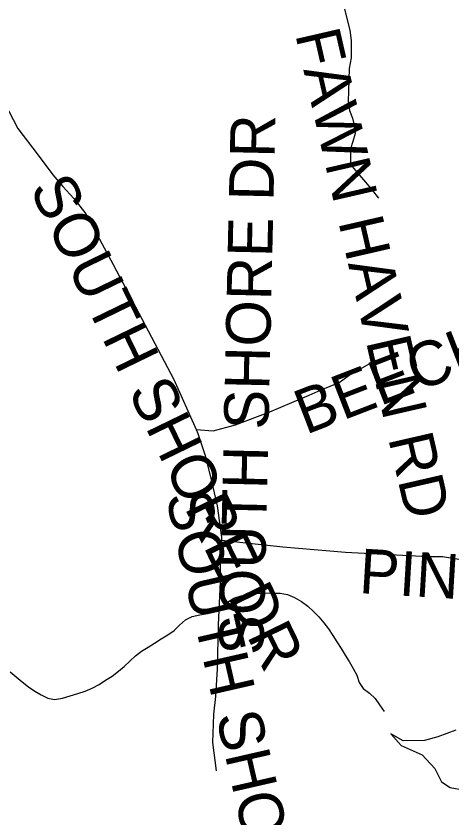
# Model space of a CAD drawing. Extents: x 1950930 to 2061844, y 904556 to 1017002.
# Drawn here: x 1970002 to 1970930, y 981867 to 983574 of the extents above; entities that cross this region are included whole.
import ezdxf

# ---------------------------------------------------------------- set-up
doc = ezdxf.new("R2010")
doc.units = 0
for name, color, linetype in [('Exist Hydrographic Lake Shore', 7, 'Continuous'), ('Exist Hydrographic Misc Water Feature', 7, 'Continuous'), ('Exist Road Non-System Type 51', 7, 'Continuous'), ('Exist Road Non-System Type 51 Label', 7, 'Continuous')]:
    doc.layers.add(name, color=color, linetype=linetype)

msp = doc.modelspace()

# ---------------------------------------------------------------- linework, layer by layer
at = {"layer": 'Exist Hydrographic Lake Shore'}
msp.add_lwpolyline([(1970937.7, 982053.5), (1970899.6, 982039.3), (1970871.3, 982031.7), (1970825.5, 982030.6), (1970799.3, 982045.9), (1970821.1, 982020.8), (1970865.8, 982001.2), (1970893, 981971.8), (1970907.2, 981943.4), (1970925.7, 981931.4), (1970956.2, 981926)], dxfattribs=at)
at = {"layer": 'Exist Hydrographic Misc Water Feature'}
for points in [[(1970084, 982118.5), (1970100.4, 982121.5), (1970117.2, 982126.8), (1970133.2, 982131.4), (1970149, 982136.7), (1970164, 982143), (1970178.6, 982151), (1970192.5, 982159.7), (1970206.2, 982168.5), (1970219.6, 982178.9), (1970231.9, 982189.2), (1970244, 982200.5), (1970256.3, 982211.7), (1970269, 982221.3), (1970282.7, 982230), (1970296.7, 982238.7), (1970310.8, 982247.6), (1970324.6, 982256.2), (1970338.1, 982265.8), (1970350, 982277), (1970362.3, 982288.3), (1970376.8, 982295.3), (1970392.8, 982299.1), (1970409.2, 982302.1), (1970425, 982306.6), (1970439, 982314.6), (1970451.7, 982325.9), (1970465.4, 982334.5), (1970481.2, 982339.1), (1970497.4, 982342.1), (1970514, 982344.2), (1970530.8, 982345.6), (1970547.7, 982345.2), (1970563.8, 982344.9), (1970579.4, 982342.1), (1970594.6, 982335.9), (1970609, 982327.4), (1970622.5, 982317.4), (1970635.2, 982306.4), (1970646.5, 982294.7), (1970656.7, 982282.1), (1970666.6, 982268.9), (1970676, 982254.7), (1970684.8, 982241.4), (1970693.9, 982227.3), (1970702.5, 982213.1), (1970711.1, 982199.9), (1970719.3, 982184.9), (1970727.3, 982170.8), (1970732.4, 982155.1), (1970740.4, 982141.8), (1970753.9, 982132.4), (1970765.8, 982120.7), (1970775.1, 982107.4), (1970785.1, 982093.3)], [(1969989.1, 982177.8), (1970002, 982166.9), (1970015.1, 982156), (1970028.3, 982145.9), (1970041.6, 982136.6), (1970055.3, 982128.9), (1970069.3, 982121.3), (1970084, 982118.5)]]:
    msp.add_lwpolyline(points, dxfattribs=at)
at = {"layer": 'Exist Road Non-System Type 51'}
for points in [[(1969842.8, 983808.1), (1969860.2, 983758.1), (1969887.2, 983671.9), (1969903.9, 983611.7), (1969919.5, 983542.1), (1969926.8, 983518.2), (1969937.1, 983474.7), (1969957.9, 983435.2), (1969976.5, 983390.6), (1970005.6, 983334.5), (1970048.8, 983277.4), (1970079.9, 983235.9), (1970101.6, 983211), (1970124.5, 983185.1), (1970150.5, 983152.9), (1970208.6, 983044.9), (1970337.9, 982799.9), (1970384.9, 982693.4)], [(1970699.5, 983593.6), (1970712.2, 983543.2), (1970714.8, 983521.8), (1970714.8, 983484.9), (1970710.8, 983462.2), (1970709.2, 983414.4), (1970708.4, 983391.6), (1970711.6, 983372.8), (1970717.9, 983356.4), (1970721, 983343.8), (1970723.4, 983323.4), (1970718.6, 983306.2), (1970713.9, 983290.6), (1970713.9, 983276.4), (1970713.9, 983257.6), (1970728, 983240.4), (1970745.2, 983220), (1970759.4, 983202.8), (1970773.4, 983185.6)], [(1970384.9, 982693.4), (1970421.4, 982690.9), (1970469.1, 982703.4), (1970541.9, 982731.4), (1970588.5, 982751.1), (1970625.9, 982766.7), (1970650.9, 982778.1), (1970689.2, 982793.7), (1970711, 982809.2), (1970754.6, 982834.1), (1970767.6, 982841.4)], [(1970384.9, 982693.4), (1970388.8, 982684.7), (1970403.8, 982640), (1970415.1, 982595.4), (1970429.8, 982531), (1970439, 982463.6), (1970438.8, 982458)], [(1970438.8, 982458), (1970436.5, 982421), (1970436.5, 982369.1), (1970432.2, 982277.8), (1970430.2, 982184.3), (1970426.6, 982125.1), (1970422.4, 982087.8), (1970422.1, 982086.8), (1970419.9, 982026.9), (1970428, 981966.8)], [(1970438.8, 982458), (1970569.4, 982443.8), (1970703.2, 982432.4), (1970878.6, 982423.1), (1970909.2, 982423.1), (1970952.9, 982415.8), (1970969.5, 982415.8), (1970988.2, 982417.9), (1971002.8, 982424.1)]]:
    msp.add_lwpolyline(points, dxfattribs=at)

# ---------------------------------------------------------------- texts
at = {"layer": 'Exist Road Non-System Type 51 Label'}
for s, rotation, p in [('  FAWN HAVEN RD', 282.9541, (1970579.8, 983604)), ('  SOUTH SHORE DR', 88.7369, (1970526.8, 982142.2)), ('  SOUTH SHORE DR', 295.918, (1969998.6, 983270.4)), ('  BEECHWOOD LN', 21.1284, (1970552.4, 982656.4)), ('  SOUTH SHORE DR', 282.8941, (1970304.1, 982620.9)), ('  PINECREST DR', 356.5534, (1970660.1, 982349.6))]:
    msp.add_text(s, height=95, rotation=rotation, dxfattribs=at).set_placement(p)

doc.saveas('drawing.dxf')
